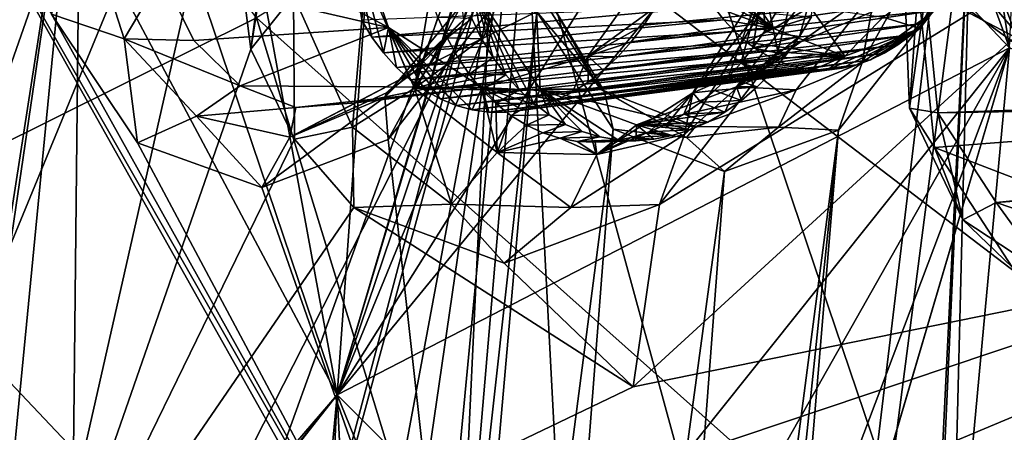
# Model space of a CAD drawing. Header units: metres. Extents: x -150 to 307, y -550 to 84.
# Tile 729 of 1056: x 222.01 to 229.25, y -23.56 to -20.53. Entities that reach past the tile are written whole.
import ezdxf

# ---------------------------------------------------------------- set-up
doc = ezdxf.new("R2010")
doc.units = ezdxf.units.M
doc.layers.add('solid_26006363', color=7, linetype='CONTINUOUS')

msp = doc.modelspace()

# ---------------------------------------------------------------- linework, layer by layer
at = {"layer": 'solid_26006363'}
for points in [[(210.618164, -12.745977, 926.441101), (212.583496, -8.932452, 928.192139), (222.933762, -25.20709, 934.411987)], [(212.583496, -8.932452, 928.192139), (226.778427, -17.64673, 937.837463), (222.933762, -25.20709, 934.411987)], [(226.778427, -17.64673, 937.837463), (229.176407, -9.081716, 939.973938), (243.263184, -22.325003, 947.232971)], [(229.176407, -9.081716, 939.973938), (244.751938, -16.872917, 948.559448), (243.263184, -22.325003, 947.232971)], [(228.750305, -17.324116, 913.526062), (229.28244, -20.735506, 914.561707), (229.751144, -10.862648, 913.961792)], [(210.618164, -12.745977, 926.441101), (222.933762, -25.20709, 934.411987), (217.861282, -31.332376, 929.892578)], [(220.60553, -13.032112, 899.02478), (219.689026, -25.87505, 899.892456), (222.114044, -25.338852, 902.053101)], [(223.510101, -19.175947, 902.431763), (220.60553, -13.032112, 899.02478), (222.114044, -25.338852, 902.053101)], [(223.660904, -19.555584, 908.539185), (224.344162, -23.286348, 909.797546), (225.035538, -13.60137, 909.221313)], [(226.443588, -16.2052, 910.950562), (225.035538, -13.60137, 909.221313), (224.344162, -23.286348, 909.797546)], [(219.372223, -14.675209, 934.592712), (220.796158, -21.986315, 935.122009), (223.751617, -20.515011, 937.392212)], [(226.443588, -16.2052, 910.950562), (224.344162, -23.286348, 909.797546), (226.127899, -17.324116, 910.75708)], [(226.639771, -18.755449, 939.571655), (231.497986, -22.278435, 942.647278), (229.450043, -16.739889, 941.646545)], [(226.159317, -17.917109, 910.864502), (226.127899, -17.324116, 910.75708), (224.344162, -23.286348, 909.797546)], [(228.750305, -17.324116, 913.526062), (228.437515, -18.439903, 913.332764), (229.28244, -20.735506, 914.561707)], [(222.933762, -25.20709, 934.411987), (226.778427, -17.64673, 937.837463), (239.24942, -32.170811, 943.65686)], [(226.778427, -17.64673, 937.837463), (243.263184, -22.325003, 947.232971), (239.24942, -32.170811, 943.65686)], [(226.320694, -18.455351, 911.102112), (226.159317, -17.917109, 910.864502), (224.344162, -23.286348, 909.797546)], [(225.169662, -25.866646, 908.934326), (220.098404, -27.420794, 904.278503), (220.789063, -18.067081, 903.441284)], [(225.169662, -25.866646, 908.934326), (220.789063, -18.067081, 903.441284), (225.205338, -25.79644, 908.957458)], [(222.246048, -20.489523, 905.164612), (225.205338, -25.79644, 908.957458), (220.789063, -18.067081, 903.441284)], [(222.143097, -18.552643, 906.900208), (219.749405, -18.085018, 904.533691), (218.879227, -29.621881, 905.653198)], [(228.821457, -26.63858, 905.597656), (229.004913, -19.316626, 904.61908), (232.383209, -18.155432, 907.965149)], [(229.096069, -26.100172, 905.777344), (228.821457, -26.63858, 905.597656), (232.383209, -18.155432, 907.965149)], [(229.828552, -25.391872, 906.397095), (229.096069, -26.100172, 905.777344), (232.383209, -18.155432, 907.965149)], [(228.437515, -18.439903, 913.332764), (227.760651, -19.122272, 912.703186), (229.28244, -20.735506, 914.561707)], [(228.772827, -19.119249, 911.580383), (229.446487, -18.434603, 912.206055), (230.220047, -23.066023, 913.714661)], [(222.360428, -28.061319, 899.601196), (222.460861, -18.65016, 898.202454), (225.806396, -18.515158, 901.350281)], [(223.238113, -28.222136, 900.453308), (222.360428, -28.061319, 899.601196), (225.806396, -18.515158, 901.350281)], [(223.238113, -28.222136, 900.453308), (225.806396, -18.515158, 901.350281), (225.661819, -19.29899, 901.312317)], [(226.949844, -19.140121, 911.850891), (226.320694, -18.455351, 911.102112), (224.344162, -23.286348, 909.797546)], [(222.036865, -19.300522, 906.897034), (222.143097, -18.552643, 906.900208), (218.879227, -29.621881, 905.653198)], [(220.609207, -21.127846, 896.842529), (220.046219, -20.269524, 896.216797), (222.460861, -18.65016, 898.202454)], [(220.748611, -22.282509, 897.137085), (220.609207, -21.127846, 896.842529), (222.460861, -18.65016, 898.202454)], [(220.694199, -30.05024, 898.456482), (220.748611, -22.282509, 897.137085), (222.460861, -18.65016, 898.202454)], [(220.875793, -29.457943, 898.503601), (220.694199, -30.05024, 898.456482), (222.460861, -18.65016, 898.202454)], [(221.501328, -28.524706, 898.894836), (220.875793, -29.457943, 898.503601), (222.460861, -18.65016, 898.202454)], [(222.360428, -28.061319, 899.601196), (221.501328, -28.524706, 898.894836), (222.460861, -18.65016, 898.202454)], [(223.751617, -20.515011, 937.392212), (228.739563, -24.962343, 940.542297), (226.639771, -18.755449, 939.571655)], [(226.639771, -18.755449, 939.571655), (228.739563, -24.962343, 940.542297), (231.497986, -22.278435, 942.647278)], [(227.760651, -19.122272, 912.703186), (224.344162, -23.286348, 909.797546), (229.28244, -20.735506, 914.561707)], [(227.760651, -19.122272, 912.703186), (226.949844, -19.140121, 911.850891), (224.344162, -23.286348, 909.797546)], [(228.772827, -19.119249, 911.580383), (230.220047, -23.066023, 913.714661), (225.733261, -19.640289, 908.499878)], [(223.709503, -20.747025, 902.841003), (223.510101, -19.175947, 902.431763), (222.114044, -25.338852, 902.053101)], [(223.920273, -19.185102, 902.669739), (223.510101, -19.175947, 902.431763), (223.709503, -20.747025, 902.841003)], [(223.956207, -19.186691, 902.679626), (223.920273, -19.185102, 902.669739), (223.709503, -20.747025, 902.841003)], [(224.023911, -20.351404, 902.937073), (223.956207, -19.186691, 902.679626), (223.709503, -20.747025, 902.841003)], [(227.506943, -20.393131, 906.439697), (227.581299, -20.762787, 906.668396), (227.986023, -19.177841, 906.858276)], [(227.581299, -20.762787, 906.668396), (230.58783, -19.49382, 909.602966), (227.986023, -19.177841, 906.858276)], [(222.26329, -19.956268, 907.210449), (222.036865, -19.300522, 906.897034), (218.879227, -29.621881, 905.653198)], [(223.864151, -28.961012, 901.18927), (223.238113, -28.222136, 900.453308), (225.661819, -19.29899, 901.312317)], [(224.092285, -30.085445, 901.63324), (223.864151, -28.961012, 901.18927), (225.661819, -19.29899, 901.312317)], [(225.661819, -19.29899, 901.312317), (225.810562, -20.471111, 901.616516), (223.969986, -37.102177, 903.1297)], [(224.092285, -30.085445, 901.63324), (225.661819, -19.29899, 901.312317), (223.969986, -37.102177, 903.1297)], [(228.694519, -20.492882, 904.468018), (229.004913, -19.316626, 904.61908), (226.727982, -36.878304, 905.749329)], [(228.588913, -27.852018, 905.591492), (226.727982, -36.878304, 905.749329), (229.004913, -19.316626, 904.61908)], [(228.647842, -27.237036, 905.533813), (228.588913, -27.852018, 905.591492), (229.004913, -19.316626, 904.61908)], [(228.821457, -26.63858, 905.597656), (228.647842, -27.237036, 905.533813), (229.004913, -19.316626, 904.61908)], [(230.58783, -19.49382, 909.602966), (226.517807, -23.22761, 905.976685), (231.288559, -22.257298, 910.227295)], [(226.712357, -21.886995, 905.959961), (226.517807, -23.22761, 905.976685), (230.58783, -19.49382, 909.602966)], [(227.581299, -20.762787, 906.668396), (226.712357, -21.886995, 905.959961), (230.58783, -19.49382, 909.602966)], [(228.668747, -20.328327, 918.995483), (237.111145, -20.605307, 912.027283), (228.945587, -19.502954, 919.224182)], [(237.111145, -20.605307, 912.027283), (237.208862, -20.500929, 912.114319), (228.945587, -19.502954, 919.224182)], [(223.660904, -19.555584, 908.539185), (223.269882, -20.103643, 908.226563), (224.344162, -23.286348, 909.797546)], [(224.722412, -20.588085, 904.081299), (223.056168, -20.203403, 905.10791), (222.945282, -19.627665, 904.898193)], [(224.388794, -19.639664, 903.622925), (224.722412, -20.588085, 904.081299), (222.945282, -19.627665, 904.898193)], [(224.685944, -20.774279, 904.07251), (224.722412, -20.588085, 904.081299), (224.388794, -19.639664, 903.622925)], [(224.600311, -20.657579, 903.972046), (224.685944, -20.774279, 904.07251), (224.388794, -19.639664, 903.622925)], [(224.523849, -20.529701, 903.879089), (224.600311, -20.657579, 903.972046), (224.388794, -19.639664, 903.622925)], [(226.005173, -24.801935, 909.59021), (225.205338, -25.79644, 908.957458), (225.733261, -19.640289, 908.499878)], [(225.458191, -20.464968, 908.338501), (225.733261, -19.640289, 908.499878), (225.205338, -25.79644, 908.957458)], [(227.036179, -24.398991, 910.578125), (225.733261, -19.640289, 908.499878), (230.220047, -23.066023, 913.714661)], [(227.036179, -24.398991, 910.578125), (226.005173, -24.801935, 909.59021), (225.733261, -19.640289, 908.499878)], [(222.505646, -19.813847, 905.104065), (222.779831, -20.670166, 905.511963), (222.246048, -20.489523, 905.164612)], [(223.056168, -20.203403, 905.10791), (222.779831, -20.670166, 905.511963), (222.505646, -19.813847, 905.104065)], [(222.734879, -20.261621, 907.718689), (222.26329, -19.956268, 907.210449), (218.879227, -29.621881, 905.653198)], [(226.753448, -20.002338, 906.010559), (225.275909, -20.528065, 907.40686), (224.905365, -20.918217, 907.0979)], [(226.753448, -20.002338, 906.010559), (224.905365, -20.918217, 907.0979), (226.185577, -20.796915, 905.555786)], [(226.683624, -20.438101, 906.002136), (226.753448, -20.002338, 906.010559), (226.185577, -20.796915, 905.555786)], [(222.734879, -20.261621, 907.718689), (224.344162, -23.286348, 909.797546), (223.269882, -20.103643, 908.226563)], [(227.550934, -20.594578, 901.582336), (226.932175, -20.084967, 901.267456), (227.173767, -20.052231, 901.159668)], [(227.550934, -20.594578, 901.582336), (226.983597, -20.208601, 901.329041), (226.932175, -20.084967, 901.267456)], [(227.819321, -20.434711, 901.676331), (227.550934, -20.594578, 901.582336), (227.173767, -20.052231, 901.159668)], [(228.200195, -20.844646, 904.161194), (228.634476, -20.063622, 904.479919), (228.694519, -20.492882, 904.468018)], [(228.299103, -20.304338, 904.507446), (228.634476, -20.063622, 904.479919), (228.200195, -20.844646, 904.161194)], [(229.052963, -20.041815, 902.992126), (228.646988, -20.556612, 902.966003), (228.55687, -20.640713, 902.887573)], [(228.624985, -20.594948, 902.6427), (229.052963, -20.041815, 902.992126), (228.55687, -20.640713, 902.887573)], [(228.845444, -20.133003, 902.649475), (229.052963, -20.041815, 902.992126), (228.624985, -20.594948, 902.6427)], [(229.052963, -20.041815, 902.992126), (228.731796, -20.462149, 903.03833), (228.646988, -20.556612, 902.966003)], [(228.355011, -20.511459, 902.215393), (228.845444, -20.133003, 902.649475), (228.624985, -20.594948, 902.6427)], [(228.611694, -20.280729, 918.292358), (230.629944, -20.149963, 915.947693), (230.590424, -21.323999, 916.0755)], [(223.056168, -20.203403, 905.10791), (223.292496, -20.681465, 905.427734), (222.779831, -20.670166, 905.511963)], [(224.722412, -20.588085, 904.081299), (223.292496, -20.681465, 905.427734), (223.056168, -20.203403, 905.10791)], [(224.552429, -20.215765, 902.909851), (224.023911, -20.351404, 902.937073), (224.457901, -21.319921, 903.526245)], [(224.552429, -20.215765, 902.909851), (224.457901, -21.319921, 903.526245), (224.913437, -21.032963, 903.433533)], [(224.552429, -20.215765, 902.909851), (224.913437, -21.032963, 903.433533), (225.028748, -20.353136, 902.721619)], [(226.956543, -21.066523, 905.529358), (227.480042, -20.241575, 905.915588), (227.215958, -20.954842, 905.106873)], [(226.956543, -21.066523, 905.529358), (227.506943, -20.393131, 906.439697), (227.480042, -20.241575, 905.915588)], [(227.550934, -20.594578, 901.582336), (227.04303, -20.324516, 901.397766), (226.983597, -20.208601, 901.329041)], [(227.480042, -20.241575, 905.915588), (227.309967, -20.850046, 905.18335), (227.215958, -20.954842, 905.106873)], [(227.480042, -20.241575, 905.915588), (227.399139, -20.736713, 905.253113), (227.309967, -20.850046, 905.18335)], [(227.480042, -20.241575, 905.915588), (227.483032, -20.615261, 905.315796), (227.399139, -20.736713, 905.253113)], [(227.480042, -20.241575, 905.915588), (227.561249, -20.486036, 905.371216), (227.483032, -20.615261, 905.315796)], [(228.509247, -20.181017, 918.665222), (228.547943, -21.178898, 918.74939), (228.668747, -20.328327, 918.995483)], [(228.611694, -20.280729, 918.292358), (228.547943, -21.178898, 918.74939), (228.509247, -20.181017, 918.665222)], [(222.734879, -20.261621, 907.718689), (218.879227, -29.621881, 905.653198), (224.344162, -23.286348, 909.797546)], [(225.332733, -20.52169, 902.560486), (225.405899, -20.669291, 902.652649), (225.339371, -20.285288, 902.533569)], [(225.339371, -20.285288, 902.533569), (225.83461, -21.039028, 903.124207), (225.800522, -20.291449, 901.999939)], [(225.788452, -21.143934, 903.09436), (225.83461, -21.039028, 903.124207), (225.339371, -20.285288, 902.533569)], [(225.681412, -21.045546, 902.975403), (225.788452, -21.143934, 903.09436), (225.339371, -20.285288, 902.533569)], [(225.582321, -20.933733, 902.862488), (225.681412, -21.045546, 902.975403), (225.339371, -20.285288, 902.533569)], [(225.489792, -20.807468, 902.754089), (225.582321, -20.933733, 902.862488), (225.339371, -20.285288, 902.533569)], [(225.405899, -20.669291, 902.652649), (225.489792, -20.807468, 902.754089), (225.339371, -20.285288, 902.533569)], [(226.277298, -21.040678, 902.593994), (225.888977, -20.364153, 901.783325), (225.800522, -20.291449, 901.999939)], [(225.83461, -21.039028, 903.124207), (226.277298, -21.040678, 902.593994), (225.800522, -20.291449, 901.999939)], [(227.550934, -20.594578, 901.582336), (227.110031, -20.431849, 901.473022), (227.04303, -20.324516, 901.397766)], [(227.277618, -21.023123, 904.547302), (227.841385, -20.296329, 905.007446), (228.299103, -20.304338, 904.507446)], [(227.740524, -20.653822, 904.957031), (227.841385, -20.296329, 905.007446), (227.277618, -21.023123, 904.547302)], [(227.277618, -21.023123, 904.547302), (228.299103, -20.304338, 904.507446), (227.715546, -21.044352, 904.03595)], [(227.715546, -21.044352, 904.03595), (228.299103, -20.304338, 904.507446), (228.200195, -20.844646, 904.161194)], [(227.740524, -20.653822, 904.957031), (227.828827, -20.509605, 905.025085), (227.841385, -20.296329, 905.007446)], [(228.611694, -20.280729, 918.292358), (228.731552, -21.467625, 918.463684), (228.547943, -21.178898, 918.74939)], [(228.611694, -20.280729, 918.292358), (230.590424, -21.323999, 916.0755), (228.731552, -21.467625, 918.463684)], [(224.023911, -20.351404, 902.937073), (223.709503, -20.747025, 902.841003), (224.032104, -21.408493, 903.249084)], [(224.457901, -21.319921, 903.526245), (224.023911, -20.351404, 902.937073), (224.032104, -21.408493, 903.249084)], [(224.913437, -21.032963, 903.433533), (225.08493, -20.513023, 902.812073), (225.028748, -20.353136, 902.721619)], [(226.305023, -21.053909, 902.301331), (225.810562, -20.471111, 901.616516), (225.888977, -20.364153, 901.783325)], [(226.277298, -21.040678, 902.593994), (226.305023, -21.053909, 902.301331), (225.888977, -20.364153, 901.783325)], [(228.810608, -20.35807, 903.103882), (226.597885, -20.569727, 905.935059), (226.504532, -20.691954, 905.859192)], [(228.731796, -20.462149, 903.03833), (228.810608, -20.35807, 903.103882), (226.504532, -20.691954, 905.859192)], [(228.810608, -20.35807, 903.103882), (226.683624, -20.438101, 906.002136), (226.597885, -20.569727, 905.935059)], [(227.506943, -20.393131, 906.439697), (226.896805, -21.373632, 905.977173), (227.581299, -20.762787, 906.668396)], [(226.956543, -21.066523, 905.529358), (226.896805, -21.373632, 905.977173), (227.506943, -20.393131, 906.439697)], [(228.547943, -21.178898, 918.74939), (228.758255, -21.214779, 919.123474), (228.668747, -20.328327, 918.995483)], [(237.050964, -20.752106, 911.973633), (237.111145, -20.605307, 912.027283), (228.668747, -20.328327, 918.995483)], [(237.037613, -20.917686, 911.961731), (228.668747, -20.328327, 918.995483), (228.758255, -21.214779, 919.123474)], [(237.037613, -20.917686, 911.961731), (237.050964, -20.752106, 911.973633), (228.668747, -20.328327, 918.995483)], [(227.110031, -20.431849, 901.473022), (224.600311, -20.657579, 903.972046), (224.523849, -20.529701, 903.879089)], [(227.110031, -20.431849, 901.473022), (227.184174, -20.529707, 901.55426), (224.600311, -20.657579, 903.972046)], [(224.695679, -21.099222, 907.49292), (225.261002, -20.418104, 907.957214), (224.720322, -21.41044, 907.73645)], [(225.275909, -20.528065, 907.40686), (225.261002, -20.418104, 907.957214), (224.695679, -21.099222, 907.49292)], [(225.261002, -20.418104, 907.957214), (225.458191, -20.464968, 908.338501), (224.720322, -21.41044, 907.73645)], [(224.720322, -21.41044, 907.73645), (225.458191, -20.464968, 908.338501), (225.205338, -25.79644, 908.957458)], [(226.597885, -20.569727, 905.935059), (226.683624, -20.438101, 906.002136), (226.185577, -20.796915, 905.555786)], [(228.731796, -20.462149, 903.03833), (226.504532, -20.691954, 905.859192), (226.405396, -20.802219, 905.776001)], [(228.646988, -20.556612, 902.966003), (228.731796, -20.462149, 903.03833), (226.405396, -20.802219, 905.776001)], [(227.550934, -20.594578, 901.582336), (227.184174, -20.529707, 901.55426), (227.110031, -20.431849, 901.473022)], [(227.819321, -20.434711, 901.676331), (228.074051, -20.797194, 902.125671), (227.550934, -20.594578, 901.582336)], [(227.819321, -20.434711, 901.676331), (228.355011, -20.511459, 902.215393), (228.074051, -20.797194, 902.125671)], [(220.796158, -21.986315, 935.122009), (225.828873, -27.305681, 938.273682), (223.751617, -20.515011, 937.392212)], [(222.246048, -20.489523, 905.164612), (222.878021, -21.433178, 905.918457), (225.205338, -25.79644, 908.957458)], [(222.779831, -20.670166, 905.511963), (222.878021, -21.433178, 905.918457), (222.246048, -20.489523, 905.164612)], [(223.751617, -20.515011, 937.392212), (225.828873, -27.305681, 938.273682), (228.739563, -24.962343, 940.542297)], [(224.394821, -36.546658, 903.396545), (223.969986, -37.102177, 903.1297), (225.810562, -20.471111, 901.616516)], [(224.394821, -36.546658, 903.396545), (225.810562, -20.471111, 901.616516), (226.372879, -21.334135, 902.287537)], [(227.184174, -20.529707, 901.55426), (224.685944, -20.774279, 904.07251), (224.600311, -20.657579, 903.972046)], [(227.184174, -20.529707, 901.55426), (227.264847, -20.617212, 901.640747), (224.685944, -20.774279, 904.07251)], [(224.706268, -21.06698, 907.45282), (225.275909, -20.528065, 907.40686), (224.695679, -21.099222, 907.49292)], [(224.706268, -21.06698, 907.45282), (224.905365, -20.918217, 907.0979), (225.275909, -20.528065, 907.40686)], [(224.913437, -21.032963, 903.433533), (225.151581, -20.663353, 902.911255), (225.08493, -20.513023, 902.812073)], [(225.08493, -20.513023, 902.812073), (225.151581, -20.663353, 902.911255), (225.332733, -20.52169, 902.560486)], [(225.151581, -20.663353, 902.911255), (225.405899, -20.669291, 902.652649), (225.332733, -20.52169, 902.560486)], [(226.305023, -21.053909, 902.301331), (226.372879, -21.334135, 902.287537), (225.810562, -20.471111, 901.616516)], [(226.727982, -36.878304, 905.749329), (228.027344, -21.341579, 903.921875), (228.694519, -20.492882, 904.468018)], [(227.550934, -20.594578, 901.582336), (227.264847, -20.617212, 901.640747), (227.184174, -20.529707, 901.55426)], [(227.483032, -20.615261, 905.315796), (227.561249, -20.486036, 905.371216), (227.828827, -20.509605, 905.025085)], [(227.483032, -20.615261, 905.315796), (227.828827, -20.509605, 905.025085), (227.740524, -20.653822, 904.957031)], [(228.200195, -20.844646, 904.161194), (228.694519, -20.492882, 904.468018), (228.027344, -21.341579, 903.921875)], [(228.355011, -20.511459, 902.215393), (228.624985, -20.594948, 902.6427), (228.074051, -20.797194, 902.125671)], [(224.722412, -20.588085, 904.081299), (223.631393, -21.016199, 905.826843), (223.292496, -20.681465, 905.427734)], [(224.722412, -20.588085, 904.081299), (225.410233, -21.027729, 904.820557), (223.631393, -21.016199, 905.826843)], [(224.685944, -20.774279, 904.07251), (224.780655, -20.879694, 904.18042), (224.722412, -20.588085, 904.081299)], [(225.336777, -21.191673, 904.772339), (225.410233, -21.027729, 904.820557), (224.722412, -20.588085, 904.081299)], [(225.217728, -21.159466, 904.650269), (225.336777, -21.191673, 904.772339), (224.722412, -20.588085, 904.081299)], [(225.100815, -21.111404, 904.528259), (225.217728, -21.159466, 904.650269), (224.722412, -20.588085, 904.081299)], [(224.988083, -21.048473, 904.408325), (225.100815, -21.111404, 904.528259), (224.722412, -20.588085, 904.081299)], [(224.881851, -20.971588, 904.292908), (224.988083, -21.048473, 904.408325), (224.722412, -20.588085, 904.081299)], [(224.780655, -20.879694, 904.18042), (224.881851, -20.971588, 904.292908), (224.722412, -20.588085, 904.081299)], [(226.504532, -20.691954, 905.859192), (226.597885, -20.569727, 905.935059), (226.185577, -20.796915, 905.555786)], [(228.646988, -20.556612, 902.966003), (226.405396, -20.802219, 905.776001), (226.299896, -20.900923, 905.684998)], [(228.55687, -20.640713, 902.887573), (228.646988, -20.556612, 902.966003), (226.299896, -20.900923, 905.684998)], [(227.550934, -20.594578, 901.582336), (227.351334, -20.693892, 901.731812), (227.264847, -20.617212, 901.640747)], [(227.550934, -20.594578, 901.582336), (228.074051, -20.797194, 902.125671), (227.351334, -20.693892, 901.731812)], [(228.624985, -20.594948, 902.6427), (228.054901, -20.885742, 902.428345), (227.949615, -20.897064, 902.328003)], [(228.074051, -20.797194, 902.125671), (228.624985, -20.594948, 902.6427), (227.949615, -20.897064, 902.328003)], [(228.624985, -20.594948, 902.6427), (228.159592, -20.861542, 902.526855), (228.054901, -20.885742, 902.428345)], [(228.624985, -20.594948, 902.6427), (228.262878, -20.824671, 902.622681), (228.159592, -20.861542, 902.526855)], [(228.624985, -20.594948, 902.6427), (228.364029, -20.775316, 902.71521), (228.262878, -20.824671, 902.622681)], [(228.624985, -20.594948, 902.6427), (228.46228, -20.713814, 902.803711), (228.364029, -20.775316, 902.71521)], [(228.624985, -20.594948, 902.6427), (228.55687, -20.640713, 902.887573), (228.46228, -20.713814, 902.803711)], [(222.779831, -20.670166, 905.511963), (223.311264, -21.237268, 906.131409), (222.878021, -21.433178, 905.918457)], [(223.631393, -21.016199, 905.826843), (223.311264, -21.237268, 906.131409), (222.779831, -20.670166, 905.511963)], [(223.292496, -20.681465, 905.427734), (223.631393, -21.016199, 905.826843), (222.779831, -20.670166, 905.511963)], [(227.264847, -20.617212, 901.640747), (224.780655, -20.879694, 904.18042), (224.685944, -20.774279, 904.07251)], [(227.264847, -20.617212, 901.640747), (227.351334, -20.693892, 901.731812), (224.780655, -20.879694, 904.18042)], [(224.913437, -21.032963, 903.433533), (225.228073, -20.802767, 903.018677), (225.151581, -20.663353, 902.911255)], [(225.151581, -20.663353, 902.911255), (225.228073, -20.802767, 903.018677), (225.405899, -20.669291, 902.652649)], [(225.228073, -20.802767, 903.018677), (225.489792, -20.807468, 902.754089), (225.405899, -20.669291, 902.652649)], [(228.55687, -20.640713, 902.887573), (226.299896, -20.900923, 905.684998), (226.188431, -20.98794, 905.586548)], [(228.46228, -20.713814, 902.803711), (228.55687, -20.640713, 902.887573), (226.188431, -20.98794, 905.586548)], [(227.643478, -20.788866, 904.87915), (227.740524, -20.653822, 904.957031), (227.277618, -21.023123, 904.547302)], [(227.399139, -20.736713, 905.253113), (227.483032, -20.615261, 905.315796), (227.740524, -20.653822, 904.957031)], [(227.399139, -20.736713, 905.253113), (227.740524, -20.653822, 904.957031), (227.643478, -20.788866, 904.87915)], [(224.032104, -21.408493, 903.249084), (223.709503, -20.747025, 902.841003), (222.114044, -25.338852, 902.053101)], [(225.959702, -24.900646, 911.726685), (229.28244, -20.735506, 914.561707), (224.344162, -23.286348, 909.797546)], [(227.351334, -20.693892, 901.731812), (224.881851, -20.971588, 904.292908), (224.780655, -20.879694, 904.18042)], [(227.351334, -20.693892, 901.731812), (227.442993, -20.75922, 901.82666), (224.881851, -20.971588, 904.292908)], [(225.959702, -24.900646, 911.726685), (226.751602, -25.209101, 912.604187), (229.28244, -20.735506, 914.561707)], [(228.46228, -20.713814, 902.803711), (226.188431, -20.98794, 905.586548), (226.073273, -21.061161, 905.482605)], [(228.364029, -20.775316, 902.71521), (228.46228, -20.713814, 902.803711), (226.073273, -21.061161, 905.482605)], [(226.405396, -20.802219, 905.776001), (226.504532, -20.691954, 905.859192), (226.185577, -20.796915, 905.555786)], [(226.751602, -25.209101, 912.604187), (227.267151, -26.071095, 913.300964), (229.28244, -20.735506, 914.561707)], [(227.036377, -28.360023, 913.501221), (228.001953, -34.544315, 915.882446), (229.28244, -20.735506, 914.561707)], [(227.364288, -27.238581, 913.623779), (227.036377, -28.360023, 913.501221), (229.28244, -20.735506, 914.561707)], [(227.267151, -26.071095, 913.300964), (227.364288, -27.238581, 913.623779), (229.28244, -20.735506, 914.561707)], [(227.309967, -20.850046, 905.18335), (227.399139, -20.736713, 905.253113), (227.643478, -20.788866, 904.87915)], [(228.074051, -20.797194, 902.125671), (227.442993, -20.75922, 901.82666), (227.351334, -20.693892, 901.731812)], [(230.590424, -21.323999, 916.0755), (229.28244, -20.735506, 914.561707), (228.001953, -34.544315, 915.882446)], [(226.185577, -20.796915, 905.555786), (224.905365, -20.918217, 907.0979), (224.480469, -21.140995, 906.705139)], [(225.410233, -21.027729, 904.820557), (226.185577, -20.796915, 905.555786), (224.480469, -21.140995, 906.705139)], [(227.442993, -20.75922, 901.82666), (224.988083, -21.048473, 904.408325), (224.881851, -20.971588, 904.292908)], [(224.913437, -21.032963, 903.433533), (225.313843, -20.930342, 903.133301), (225.228073, -20.802767, 903.018677)], [(227.442993, -20.75922, 901.82666), (227.539032, -20.812445, 901.924438), (224.988083, -21.048473, 904.408325)], [(227.539032, -20.812445, 901.924438), (225.100815, -21.111404, 904.528259), (224.988083, -21.048473, 904.408325)], [(227.539032, -20.812445, 901.924438), (227.638489, -20.852936, 902.024109), (225.100815, -21.111404, 904.528259)], [(225.228073, -20.802767, 903.018677), (225.313843, -20.930342, 903.133301), (225.489792, -20.807468, 902.754089)], [(225.313843, -20.930342, 903.133301), (225.582321, -20.933733, 902.862488), (225.489792, -20.807468, 902.754089)], [(226.073273, -21.061161, 905.482605), (226.185577, -20.796915, 905.555786), (225.410233, -21.027729, 904.820557)], [(228.262878, -20.824671, 902.622681), (225.954453, -21.120077, 905.373108), (225.831573, -21.165283, 905.257751)], [(228.159592, -20.861542, 902.526855), (228.262878, -20.824671, 902.622681), (225.831573, -21.165283, 905.257751)], [(228.364029, -20.775316, 902.71521), (226.073273, -21.061161, 905.482605), (225.954453, -21.120077, 905.373108)], [(228.262878, -20.824671, 902.622681), (228.364029, -20.775316, 902.71521), (225.954453, -21.120077, 905.373108)], [(226.073273, -21.061161, 905.482605), (226.188431, -20.98794, 905.586548), (226.185577, -20.796915, 905.555786)], [(226.299896, -20.900923, 905.684998), (226.405396, -20.802219, 905.776001), (226.185577, -20.796915, 905.555786)], [(226.188431, -20.98794, 905.586548), (226.299896, -20.900923, 905.684998), (226.185577, -20.796915, 905.555786)], [(226.896805, -21.373632, 905.977173), (226.712357, -21.886995, 905.959961), (227.581299, -20.762787, 906.668396)], [(227.539444, -20.91284, 904.792908), (227.643478, -20.788866, 904.87915), (227.277618, -21.023123, 904.547302)], [(227.309967, -20.850046, 905.18335), (227.643478, -20.788866, 904.87915), (227.539444, -20.91284, 904.792908)], [(228.074051, -20.797194, 902.125671), (227.539032, -20.812445, 901.924438), (227.442993, -20.75922, 901.82666)], [(228.074051, -20.797194, 902.125671), (227.638489, -20.852936, 902.024109), (227.539032, -20.812445, 901.924438)], [(228.074051, -20.797194, 902.125671), (227.740601, -20.88059, 902.125061), (227.638489, -20.852936, 902.024109)], [(228.074051, -20.797194, 902.125671), (227.844559, -20.89534, 902.226624), (227.740601, -20.88059, 902.125061)], [(228.074051, -20.797194, 902.125671), (227.949615, -20.897064, 902.328003), (227.844559, -20.89534, 902.226624)], [(227.638489, -20.852936, 902.024109), (225.217728, -21.159466, 904.650269), (225.100815, -21.111404, 904.528259)], [(227.638489, -20.852936, 902.024109), (227.740601, -20.88059, 902.125061), (225.217728, -21.159466, 904.650269)], [(227.740601, -20.88059, 902.125061), (225.336777, -21.191673, 904.772339), (225.217728, -21.159466, 904.650269)], [(227.740601, -20.88059, 902.125061), (227.844559, -20.89534, 902.226624), (225.336777, -21.191673, 904.772339)], [(227.844559, -20.89534, 902.226624), (225.459656, -21.208334, 904.895996), (225.336777, -21.191673, 904.772339)], [(227.844559, -20.89534, 902.226624), (227.949615, -20.897064, 902.328003), (225.459656, -21.208334, 904.895996)], [(227.949615, -20.897064, 902.328003), (225.584229, -21.209599, 905.019287), (225.459656, -21.208334, 904.895996)], [(228.054901, -20.885742, 902.428345), (225.707703, -21.195425, 905.139404), (225.584229, -21.209599, 905.019287)], [(227.949615, -20.897064, 902.328003), (228.054901, -20.885742, 902.428345), (225.584229, -21.209599, 905.019287)], [(228.159592, -20.861542, 902.526855), (225.831573, -21.165283, 905.257751), (225.707703, -21.195425, 905.139404)], [(228.054901, -20.885742, 902.428345), (228.159592, -20.861542, 902.526855), (225.707703, -21.195425, 905.139404)], [(227.215958, -20.954842, 905.106873), (227.309967, -20.850046, 905.18335), (227.539444, -20.91284, 904.792908)], [(227.585526, -21.319056, 903.61792), (228.200195, -20.844646, 904.161194), (228.027344, -21.341579, 903.921875)], [(227.715546, -21.044352, 904.03595), (228.200195, -20.844646, 904.161194), (227.585526, -21.319056, 903.61792)], [(223.996536, -21.393583, 906.840576), (224.905365, -20.918217, 907.0979), (224.706268, -21.06698, 907.45282)], [(224.480469, -21.140995, 906.705139), (224.905365, -20.918217, 907.0979), (223.996536, -21.393583, 906.840576)], [(224.913437, -21.032963, 903.433533), (225.408264, -21.045202, 903.254028), (225.313843, -20.930342, 903.133301)], [(225.313843, -20.930342, 903.133301), (225.408264, -21.045202, 903.254028), (225.582321, -20.933733, 902.862488)], [(225.408264, -21.045202, 903.254028), (225.681412, -21.045546, 902.975403), (225.582321, -20.933733, 902.862488)], [(226.956543, -21.066523, 905.529358), (227.215958, -20.954842, 905.106873), (227.117554, -21.050606, 905.023987)], [(227.117554, -21.050606, 905.023987), (227.215958, -20.954842, 905.106873), (227.430099, -21.023834, 904.699707)], [(227.215958, -20.954842, 905.106873), (227.539444, -20.91284, 904.792908), (227.430099, -21.023834, 904.699707)], [(227.430099, -21.023834, 904.699707), (227.539444, -20.91284, 904.792908), (227.277618, -21.023123, 904.547302)], [(237.072479, -21.077579, 911.992798), (237.037613, -20.917686, 911.961731), (228.758255, -21.214779, 919.123474)], [(223.631393, -21.016199, 905.826843), (224.041458, -21.175003, 906.267883), (223.311264, -21.237268, 906.131409)], [(225.410233, -21.027729, 904.820557), (224.041458, -21.175003, 906.267883), (223.631393, -21.016199, 905.826843)], [(225.410233, -21.027729, 904.820557), (224.480469, -21.140995, 906.705139), (224.041458, -21.175003, 906.267883)], [(224.913437, -21.032963, 903.433533), (224.457901, -21.319921, 903.526245), (225.184845, -21.885853, 904.34259)], [(224.913437, -21.032963, 903.433533), (225.51973, -21.50416, 904.141113), (225.408264, -21.045202, 903.254028)], [(224.913437, -21.032963, 903.433533), (225.184845, -21.885853, 904.34259), (225.51973, -21.50416, 904.141113)], [(225.336777, -21.191673, 904.772339), (225.459656, -21.208334, 904.895996), (225.410233, -21.027729, 904.820557)], [(225.408264, -21.045202, 903.254028), (225.510468, -21.146366, 903.380127), (225.681412, -21.045546, 902.975403)], [(225.51973, -21.50416, 904.141113), (225.510468, -21.146366, 903.380127), (225.408264, -21.045202, 903.254028)], [(225.954453, -21.120077, 905.373108), (226.073273, -21.061161, 905.482605), (225.410233, -21.027729, 904.820557)], [(225.831573, -21.165283, 905.257751), (225.954453, -21.120077, 905.373108), (225.410233, -21.027729, 904.820557)], [(225.707703, -21.195425, 905.139404), (225.831573, -21.165283, 905.257751), (225.410233, -21.027729, 904.820557)], [(225.584229, -21.209599, 905.019287), (225.707703, -21.195425, 905.139404), (225.410233, -21.027729, 904.820557)], [(225.459656, -21.208334, 904.895996), (225.584229, -21.209599, 905.019287), (225.410233, -21.027729, 904.820557)], [(225.510468, -21.146366, 903.380127), (225.788452, -21.143934, 903.09436), (225.681412, -21.045546, 902.975403)], [(225.788452, -21.143934, 903.09436), (225.902863, -21.228804, 903.21875), (225.83461, -21.039028, 903.124207)], [(225.83461, -21.039028, 903.124207), (226.9758, -21.313349, 903.336121), (226.277298, -21.040678, 902.593994)], [(225.83461, -21.039028, 903.124207), (226.542282, -21.301008, 903.858276), (226.9758, -21.313349, 903.336121)], [(226.40657, -21.412422, 903.740845), (226.542282, -21.301008, 903.858276), (225.83461, -21.039028, 903.124207)], [(226.274338, -21.390028, 903.6073), (226.40657, -21.412422, 903.740845), (225.83461, -21.039028, 903.124207)], [(226.145355, -21.351946, 903.474792), (226.274338, -21.390028, 903.6073), (225.83461, -21.039028, 903.124207)], [(226.022217, -21.298515, 903.346008), (226.145355, -21.351946, 903.474792), (225.83461, -21.039028, 903.124207)], [(225.902863, -21.228804, 903.21875), (226.022217, -21.298515, 903.346008), (225.83461, -21.039028, 903.124207)], [(226.277298, -21.040678, 902.593994), (226.909851, -21.394346, 902.955017), (226.305023, -21.053909, 902.301331)], [(226.277298, -21.040678, 902.593994), (226.9758, -21.313349, 903.336121), (226.909851, -21.394346, 902.955017)], [(226.542282, -21.301008, 903.858276), (227.277618, -21.023123, 904.547302), (227.715546, -21.044352, 904.03595)], [(227.192307, -21.209909, 904.489685), (227.277618, -21.023123, 904.547302), (226.542282, -21.301008, 903.858276)], [(226.542282, -21.301008, 903.858276), (227.715546, -21.044352, 904.03595), (226.9758, -21.313349, 903.336121)], [(226.9758, -21.313349, 903.336121), (227.715546, -21.044352, 904.03595), (227.585526, -21.319056, 903.61792)], [(227.117554, -21.050606, 905.023987), (227.430099, -21.023834, 904.699707), (227.314163, -21.123032, 904.598389)], [(227.192307, -21.209909, 904.489685), (227.314163, -21.123032, 904.598389), (227.277618, -21.023123, 904.547302)], [(227.314163, -21.123032, 904.598389), (227.430099, -21.023834, 904.699707), (227.277618, -21.023123, 904.547302)], [(224.695679, -21.099222, 907.49292), (224.720322, -21.41044, 907.73645), (223.790741, -21.762312, 906.865417)], [(223.996536, -21.393583, 906.840576), (224.695679, -21.099222, 907.49292), (223.790741, -21.762312, 906.865417)], [(223.996536, -21.393583, 906.840576), (224.706268, -21.06698, 907.45282), (224.695679, -21.099222, 907.49292)], [(226.252884, -21.519482, 904.892761), (226.956543, -21.066523, 905.529358), (226.635696, -21.353626, 904.585693)], [(226.252884, -21.519482, 904.892761), (226.896805, -21.373632, 905.977173), (226.956543, -21.066523, 905.529358)], [(226.305023, -21.053909, 902.301331), (226.909851, -21.394346, 902.955017), (226.372879, -21.334135, 902.287537)], [(226.956543, -21.066523, 905.529358), (226.765274, -21.296322, 904.708191), (226.635696, -21.353626, 904.585693)], [(226.956543, -21.066523, 905.529358), (226.89209, -21.22382, 904.825012), (226.765274, -21.296322, 904.708191)], [(226.956543, -21.066523, 905.529358), (227.01535, -21.136616, 904.935242), (226.89209, -21.22382, 904.825012)], [(226.956543, -21.066523, 905.529358), (227.117554, -21.050606, 905.023987), (227.01535, -21.136616, 904.935242)], [(227.01535, -21.136616, 904.935242), (227.117554, -21.050606, 905.023987), (227.314163, -21.123032, 904.598389)], [(237.072479, -21.077579, 911.992798), (228.758255, -21.214779, 919.123474), (229.184891, -21.872154, 919.566223)], [(237.150238, -21.20755, 912.062073), (237.072479, -21.077579, 911.992798), (229.184891, -21.872154, 919.566223)], [(224.041458, -21.175003, 906.267883), (223.996536, -21.393583, 906.840576), (223.311264, -21.237268, 906.131409)], [(224.041458, -21.175003, 906.267883), (224.480469, -21.140995, 906.705139), (223.996536, -21.393583, 906.840576)], [(225.510468, -21.146366, 903.380127), (225.619583, -21.232918, 903.510498), (225.788452, -21.143934, 903.09436)], [(225.51973, -21.50416, 904.141113), (225.619583, -21.232918, 903.510498), (225.510468, -21.146366, 903.380127)], [(225.619583, -21.232918, 903.510498), (225.902863, -21.228804, 903.21875), (225.788452, -21.143934, 903.09436)], [(226.89209, -21.22382, 904.825012), (227.01535, -21.136616, 904.935242), (227.192307, -21.209909, 904.489685)], [(227.01535, -21.136616, 904.935242), (227.314163, -21.123032, 904.598389), (227.192307, -21.209909, 904.489685)], [(228.547943, -21.178898, 918.74939), (228.941589, -21.999973, 919.167969), (228.758255, -21.214779, 919.123474)], [(228.731552, -21.467625, 918.463684), (228.941589, -21.999973, 919.167969), (228.547943, -21.178898, 918.74939)], [(223.311264, -21.237268, 906.131409), (223.790741, -21.762312, 906.865417), (222.878021, -21.433178, 905.918457)], [(223.311264, -21.237268, 906.131409), (223.996536, -21.393583, 906.840576), (223.790741, -21.762312, 906.865417)], [(225.51973, -21.50416, 904.141113), (225.734848, -21.304317, 903.644104), (225.619583, -21.232918, 903.510498)], [(225.619583, -21.232918, 903.510498), (225.734848, -21.304317, 903.644104), (225.902863, -21.228804, 903.21875)], [(225.734848, -21.304317, 903.644104), (226.022217, -21.298515, 903.346008), (225.902863, -21.228804, 903.21875)], [(227.066818, -21.282383, 904.375427), (227.192307, -21.209909, 904.489685), (226.542282, -21.301008, 903.858276)], [(226.765274, -21.296322, 904.708191), (226.89209, -21.22382, 904.825012), (227.066818, -21.282383, 904.375427)], [(226.89209, -21.22382, 904.825012), (227.192307, -21.209909, 904.489685), (227.066818, -21.282383, 904.375427)], [(228.941589, -21.999973, 919.167969), (229.184891, -21.872154, 919.566223), (228.758255, -21.214779, 919.123474)], [(237.259109, -21.28805, 912.159058), (237.150238, -21.20755, 912.062073), (229.184891, -21.872154, 919.566223)], [(224.457901, -21.319921, 903.526245), (224.032104, -21.408493, 903.249084), (224.467957, -21.908743, 903.747131)], [(225.23381, -36.050625, 904.082153), (224.394821, -36.546658, 903.396545), (226.372879, -21.334135, 902.287537)], [(225.184845, -21.885853, 904.34259), (224.457901, -21.319921, 903.526245), (224.467957, -21.908743, 903.747131)], [(225.23381, -36.050625, 904.082153), (226.372879, -21.334135, 902.287537), (227.189819, -21.644045, 903.135437)], [(225.51973, -21.50416, 904.141113), (225.855347, -21.360111, 903.779968), (225.734848, -21.304317, 903.644104)], [(225.734848, -21.304317, 903.644104), (225.855347, -21.360111, 903.779968), (226.022217, -21.298515, 903.346008)], [(225.855347, -21.360111, 903.779968), (226.145355, -21.351946, 903.474792), (226.022217, -21.298515, 903.346008)], [(226.909851, -21.394346, 902.955017), (227.189819, -21.644045, 903.135437), (226.372879, -21.334135, 902.287537)], [(226.40657, -21.412422, 903.740845), (226.538879, -21.418596, 903.872314), (226.542282, -21.301008, 903.858276)], [(226.538879, -21.418596, 903.872314), (226.671921, -21.408024, 904.002319), (226.542282, -21.301008, 903.858276)], [(226.938843, -21.339062, 904.256653), (227.066818, -21.282383, 904.375427), (226.542282, -21.301008, 903.858276)], [(226.80632, -21.381182, 904.131409), (226.938843, -21.339062, 904.256653), (226.542282, -21.301008, 903.858276)], [(226.671921, -21.408024, 904.002319), (226.80632, -21.381182, 904.131409), (226.542282, -21.301008, 903.858276)], [(226.635696, -21.353626, 904.585693), (226.765274, -21.296322, 904.708191), (226.938843, -21.339062, 904.256653)], [(226.765274, -21.296322, 904.708191), (227.066818, -21.282383, 904.375427), (226.938843, -21.339062, 904.256653)], [(226.9758, -21.313349, 903.336121), (227.585526, -21.319056, 903.61792), (226.909851, -21.394346, 902.955017)], [(226.909851, -21.394346, 902.955017), (227.585526, -21.319056, 903.61792), (227.189819, -21.644045, 903.135437)], [(227.585526, -21.319056, 903.61792), (228.027344, -21.341579, 903.921875), (227.189819, -21.644045, 903.135437)], [(229.101471, -29.573172, 915.933167), (230.590424, -21.323999, 916.0755), (228.001953, -34.544315, 915.882446)], [(228.731552, -21.467625, 918.463684), (230.590424, -21.323999, 916.0755), (230.951782, -22.320353, 916.625549)], [(229.101471, -29.573172, 915.933167), (230.951782, -22.320353, 916.625549), (230.590424, -21.323999, 916.0755)], [(237.259109, -21.28805, 912.159058), (229.184891, -21.872154, 919.566223), (229.80899, -22.085276, 920.178833)], [(224.467957, -21.908743, 903.747131), (224.032104, -21.408493, 903.249084), (222.114044, -25.338852, 902.053101)], [(225.51973, -21.50416, 904.141113), (225.980072, -21.399851, 903.917175), (225.855347, -21.360111, 903.779968)], [(225.51973, -21.50416, 904.141113), (226.252884, -21.519482, 904.892761), (225.980072, -21.399851, 903.917175)], [(225.855347, -21.360111, 903.779968), (225.980072, -21.399851, 903.917175), (226.145355, -21.351946, 903.474792)], [(225.980072, -21.399851, 903.917175), (226.274338, -21.390028, 903.6073), (226.145355, -21.351946, 903.474792)], [(225.980072, -21.399851, 903.917175), (226.108292, -21.423208, 904.054688), (226.274338, -21.390028, 903.6073)], [(226.252884, -21.519482, 904.892761), (226.108292, -21.423208, 904.054688), (225.980072, -21.399851, 903.917175)], [(226.896805, -21.373632, 905.977173), (226.061142, -21.910225, 905.2229), (226.712357, -21.886995, 905.959961)], [(226.252884, -21.519482, 904.892761), (226.061142, -21.910225, 905.2229), (226.896805, -21.373632, 905.977173)], [(226.091827, -36.157921, 904.944092), (227.189819, -21.644045, 903.135437), (228.027344, -21.341579, 903.921875)], [(226.452332, -36.448723, 905.369995), (226.091827, -36.157921, 904.944092), (228.027344, -21.341579, 903.921875)], [(226.108292, -21.423208, 904.054688), (226.40657, -21.412422, 903.740845), (226.274338, -21.390028, 903.6073)], [(226.252884, -21.519482, 904.892761), (226.635696, -21.353626, 904.585693), (226.504135, -21.395271, 904.45813)], [(226.252884, -21.519482, 904.892761), (226.504135, -21.395271, 904.45813), (226.371552, -21.420841, 904.326355)], [(226.371552, -21.420841, 904.326355), (226.504135, -21.395271, 904.45813), (226.671921, -21.408024, 904.002319)], [(226.371552, -21.420841, 904.326355), (226.671921, -21.408024, 904.002319), (226.538879, -21.418596, 903.872314)], [(226.727982, -36.878304, 905.749329), (226.452332, -36.448723, 905.369995), (228.027344, -21.341579, 903.921875)], [(226.504135, -21.395271, 904.45813), (226.635696, -21.353626, 904.585693), (226.80632, -21.381182, 904.131409)], [(226.504135, -21.395271, 904.45813), (226.80632, -21.381182, 904.131409), (226.671921, -21.408024, 904.002319)], [(226.635696, -21.353626, 904.585693), (226.938843, -21.339062, 904.256653), (226.80632, -21.381182, 904.131409)], [(222.878021, -21.433178, 905.918457), (223.790741, -21.762312, 906.865417), (225.205338, -25.79644, 908.957458)], [(223.790741, -21.762312, 906.865417), (224.720322, -21.41044, 907.73645), (225.205338, -25.79644, 908.957458)], [(226.108292, -21.423208, 904.054688), (226.239151, -21.430182, 904.191467), (226.40657, -21.412422, 903.740845)], [(226.252884, -21.519482, 904.892761), (226.239151, -21.430182, 904.191467), (226.108292, -21.423208, 904.054688)], [(226.239151, -21.430182, 904.191467), (226.538879, -21.418596, 903.872314), (226.40657, -21.412422, 903.740845)], [(226.239151, -21.430182, 904.191467), (226.371552, -21.420841, 904.326355), (226.538879, -21.418596, 903.872314)], [(226.252884, -21.519482, 904.892761), (226.371552, -21.420841, 904.326355), (226.239151, -21.430182, 904.191467)], [(228.731552, -21.467625, 918.463684), (230.951782, -22.320353, 916.625549), (229.30278, -22.347805, 919.056519)], [(228.731552, -21.467625, 918.463684), (229.30278, -22.347805, 919.056519), (228.941589, -21.999973, 919.167969)], [(225.51973, -21.50416, 904.141113), (225.184845, -21.885853, 904.34259), (226.061142, -21.910225, 905.2229)], [(225.51973, -21.50416, 904.141113), (226.061142, -21.910225, 905.2229), (226.252884, -21.519482, 904.892761)], [(226.091827, -36.157921, 904.944092), (225.23381, -36.050625, 904.082153), (227.189819, -21.644045, 903.135437)], [(224.467957, -21.908743, 903.747131), (222.114044, -25.338852, 902.053101), (226.517807, -23.22761, 905.976685)], [(225.184845, -21.885853, 904.34259), (224.467957, -21.908743, 903.747131), (225.572342, -22.318872, 904.892578)], [(225.572342, -22.318872, 904.892578), (224.467957, -21.908743, 903.747131), (226.517807, -23.22761, 905.976685)], [(226.061142, -21.910225, 905.2229), (225.184845, -21.885853, 904.34259), (225.572342, -22.318872, 904.892578)], [(226.712357, -21.886995, 905.959961), (225.572342, -22.318872, 904.892578), (226.517807, -23.22761, 905.976685)], [(226.061142, -21.910225, 905.2229), (225.572342, -22.318872, 904.892578), (226.712357, -21.886995, 905.959961)], [(228.941589, -21.999973, 919.167969), (229.584732, -22.424238, 919.808838), (229.184891, -21.872154, 919.566223)], [(229.584732, -22.424238, 919.808838), (229.80899, -22.085276, 920.178833), (229.184891, -21.872154, 919.566223)], [(217.784332, -23.137142, 932.776428), (222.788376, -29.265394, 935.864258), (220.796158, -21.986315, 935.122009)], [(220.796158, -21.986315, 935.122009), (222.788376, -29.265394, 935.864258), (225.828873, -27.305681, 938.273682)], [(229.30278, -22.347805, 919.056519), (229.584732, -22.424238, 919.808838), (228.941589, -21.999973, 919.167969)], [(222.114044, -25.338852, 902.053101), (227.081741, -26.040672, 906.479126), (231.288559, -22.257298, 910.227295)], [(226.517807, -23.22761, 905.976685), (222.114044, -25.338852, 902.053101), (231.288559, -22.257298, 910.227295)], [(231.288559, -22.257298, 910.227295), (227.081741, -26.040672, 906.479126), (228.278549, -25.357449, 907.604858)], [(231.288559, -22.257298, 910.227295), (228.278549, -25.357449, 907.604858), (228.711624, -25.115135, 908.022461)], [(231.288559, -22.257298, 910.227295), (228.711624, -25.115135, 908.022461), (229.166046, -25.027786, 908.513)], [(231.288559, -22.257298, 910.227295), (229.166046, -25.027786, 908.513), (229.602432, -25.118416, 909.037109)], [(228.739563, -24.962343, 940.542297), (234.130295, -27.780918, 943.93457), (231.497986, -22.278435, 942.647278)], [(229.101471, -29.573172, 915.933167), (229.48465, -28.594881, 916.14502), (230.951782, -22.320353, 916.625549)], [(228.03566, -24.764359, 911.681274), (227.036179, -24.398991, 910.578125), (230.220047, -23.066023, 913.714661)], [(228.425705, -25.222267, 912.171387), (228.03566, -24.764359, 911.681274), (230.220047, -23.066023, 913.714661)], [(228.706207, -25.831253, 912.576538), (228.425705, -25.222267, 912.171387), (230.220047, -23.066023, 913.714661)], [(228.853958, -26.552156, 912.865479), (228.706207, -25.831253, 912.576538), (230.220047, -23.066023, 913.714661)], [(228.853958, -26.552156, 912.865479), (230.220047, -23.066023, 913.714661), (229.294022, -32.749794, 914.615723)], [(217.784332, -23.137142, 932.776428), (219.641251, -30.798538, 933.339844), (222.788376, -29.265394, 935.864258)], [(218.80336, -30.324656, 905.730347), (223.419128, -33.138073, 910.847351), (224.344162, -23.286348, 909.797546)], [(218.849915, -30.155218, 905.737976), (218.80336, -30.324656, 905.730347), (224.344162, -23.286348, 909.797546)], [(218.879227, -29.621881, 905.653198), (218.849915, -30.155218, 905.737976), (224.344162, -23.286348, 909.797546)], [(224.158234, -27.167421, 910.308533), (224.344162, -23.286348, 909.797546), (223.419128, -33.138073, 910.847351)], [(224.158234, -27.167421, 910.308533), (224.483414, -26.038568, 910.423096), (224.344162, -23.286348, 909.797546)], [(224.483414, -26.038568, 910.423096), (225.130844, -25.219187, 910.931946), (224.344162, -23.286348, 909.797546)], [(225.959702, -24.900646, 911.726685), (224.344162, -23.286348, 909.797546), (225.130844, -25.219187, 910.931946)]]:
    msp.add_3dface(points, dxfattribs=at)

doc.saveas('drawing.dxf')
